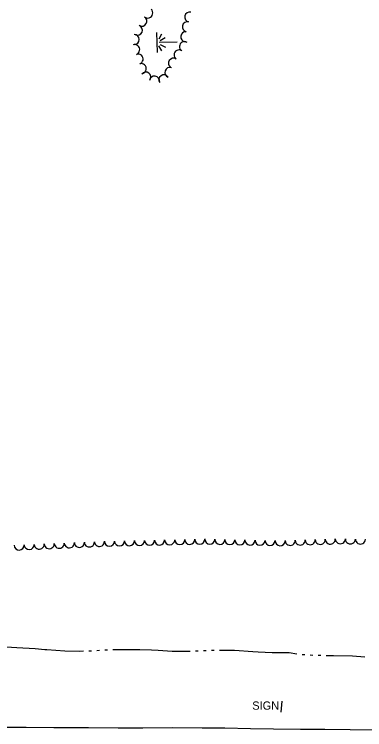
# Model space of a CAD drawing. Extents: x 589250 to 1188077, y 162953 to 363065.
# Drawn here: x 593594 to 593850, y 165077 to 165598 of the extents above; entities that cross this region are included whole.
import ezdxf

# ---------------------------------------------------------------- set-up
doc = ezdxf.new("R2010")
doc.units = 0
for name, color, linetype in [('E_LAND_TreeLine_P', 7, 'Continuous'), ('E_RDWY', 7, 'Continuous'), ('E_SGN', 7, 'Continuous'), ('E_SGN_Text', 7, 'Continuous'), ('E_WTR_FlowLine', 7, 'Continuous'), ('E_WTR_Wetland', 7, 'Continuous')]:
    doc.layers.add(name, color=color, linetype=linetype)

# ---------------------------------------------------------------- blocks, each defined once
blk = doc.blocks.new('POINT_DISPLAY')
blk.add_line((0, 0), (0, 0))

msp = doc.modelspace()

# ---------------------------------------------------------------- linework, layer by layer
at = {"layer": 'E_LAND_TreeLine_P'}
for centre, radius, start, end in [((593691.56, 165599.06), 3.67, 227.1349, 47.1349), ((593687.32, 165593.12), 3.67, 240.5224, 60.5224), ((593722.12, 165596.12), 3.67, 76.9439, 256.9439), ((593720.46, 165588.96), 3.67, 76.9439, 256.9439), ((593683.98, 165586.59), 3.67, 247.8177, 67.8177), ((593719.21, 165581.77), 3.63, 83.3144, 263.3144), ((593681.71, 165579.69), 3.67, 270.4261, 90.4261), ((593682.06, 165572.39), 3.67, 289.5954, 109.5954), ((593718.28, 165574.59), 3.63, 56.9317, 236.9317), ((593714.32, 165568.51), 3.63, 56.9317, 236.9317), ((593684.53, 165565.47), 3.67, 289.5954, 109.5954), ((593710.27, 165562.49), 3.63, 55.9168, 235.9168), ((593686.88, 165558.56), 3.63, 287.9709, 107.9709), ((593707.61, 165555.78), 3.63, 71.4337, 251.4337), ((593690.16, 165552.38), 3.63, 322.1429, 142.1429), ((593703.31, 165550.4), 3.63, 34.7386, 214.7386), ((593696.56, 165549.52), 3.63, 352.3308, 172.3308), ((593692.92, 165215.1), 3.66, 181.3024, 1.3024), ((593700.23, 165215.27), 3.66, 181.3024, 1.3024), ((593707.55, 165215.43), 3.66, 181.3024, 1.3024), ((593714.86, 165215.6), 3.66, 181.3024, 1.3024), ((593722.18, 165215.77), 3.66, 181.3024, 1.3024), ((593729.49, 165215.93), 3.66, 181.3024, 1.3024), ((593736.81, 165215.96), 3.66, 178.6665, 358.6665), ((593744.12, 165215.79), 3.66, 178.6665, 358.6665), ((593751.44, 165215.62), 3.66, 178.6665, 358.6665), ((593758.75, 165215.45), 3.66, 178.6665, 358.6665), ((593766.07, 165215.28), 3.66, 178.6665, 358.6665), ((593773.38, 165215.11), 3.66, 178.6665, 358.6665), ((593795.33, 165215.01), 3.66, 181.8758, 1.8758), ((593802.64, 165215.25), 3.66, 181.8758, 1.8758), ((593809.95, 165215.49), 3.66, 181.8758, 1.8758), ((593817.27, 165215.72), 3.66, 181.8758, 1.8758), ((593824.58, 165215.96), 3.66, 181.8758, 1.8758), ((593831.89, 165216.19), 3.66, 179.202, 359.202), ((593839.21, 165216.08), 3.66, 179.202, 359.202), ((593846.52, 165215.98), 3.66, 179.202, 359.202), ((593597.86, 165211.65), 3.66, 182.489, 2.489), ((593605.17, 165211.97), 3.66, 182.489, 2.489), ((593612.48, 165212.28), 3.66, 182.4877, 2.4877), ((593619.79, 165212.6), 3.66, 182.4877, 2.4877), ((593627.1, 165212.92), 3.66, 182.4877, 2.4877), ((593634.42, 165213.24), 3.66, 182.4877, 2.4877), ((593641.73, 165213.55), 3.66, 182.4877, 2.4877), ((593649.04, 165213.87), 3.66, 182.4877, 2.4877), ((593656.35, 165214.19), 3.66, 182.4877, 2.4877), ((593663.66, 165214.44), 3.66, 181.3024, 1.3024), ((593670.97, 165214.6), 3.66, 181.3024, 1.3024), ((593678.29, 165214.77), 3.66, 181.3024, 1.3024), ((593685.6, 165214.94), 3.66, 181.3024, 1.3024), ((593780.7, 165214.94), 3.66, 178.6665, 358.6665), ((593788.01, 165214.77), 3.66, 178.6665, 358.6665)]:
    msp.add_arc(centre, radius, start, end, dxfattribs=at)
at = {"layer": 'E_RDWY'}
for p, q in [((593576.47, 165079.1), (593602.87, 165079.06)), ((593602.87, 165079.06), (593623.06, 165078.78)), ((593623.06, 165078.78), (593648.43, 165078.66)), ((593648.43, 165078.66), (593669.99, 165078.54)), ((593669.99, 165078.54), (593687.99, 165078.64)), ((593687.99, 165078.64), (593709.86, 165078.73)), ((593709.86, 165078.73), (593731.29, 165078.65)), ((593731.29, 165078.65), (593747.66, 165078.42)), ((593747.66, 165078.42), (593766.45, 165078.01)), ((593766.45, 165078.01), (593783.14, 165077.92)), ((593783.14, 165077.92), (593802.95, 165077.67)), ((593802.95, 165077.67), (593820.51, 165077.51)), ((593820.51, 165077.51), (593839.04, 165077.43)), ((593839.04, 165077.43), (593857.76, 165077.18))]:
    msp.add_line(p, q, dxfattribs=at)
at = {"layer": 'E_SGN'}
msp.add_line((593788.8, 165090.06), (593789.62, 165097.9), dxfattribs=at)
at = {"layer": 'E_WTR_FlowLine'}
for p, q in [((593588.52, 165137.47), (593596.24, 165137.08)), ((593596.24, 165137.08), (593609.44, 165136.38)), ((593609.44, 165136.38), (593616.53, 165135.66)), ((593616.53, 165135.66), (593618.13, 165135.5)), ((593618.13, 165135.5), (593631.11, 165134.64)), ((593631.11, 165134.64), (593641.6, 165134.42)), ((593641.6, 165134.42), (593644.7, 165134.51)), ((593648.59, 165134.63), (593650.54, 165134.69)), ((593654.42, 165134.9), (593656.36, 165135.03)), ((593660.25, 165135.29), (593662.19, 165135.42)), ((593666.07, 165135.53), (593685.79, 165135.49)), ((593685.79, 165135.49), (593694.28, 165135.27)), ((593694.28, 165135.27), (593699.16, 165135.14)), ((593699.16, 165135.14), (593709.41, 165134.39)), ((593709.41, 165134.39), (593720.98, 165134.28)), ((593720.98, 165134.28), (593722.46, 165134.36)), ((593726.35, 165134.58), (593727.98, 165134.68)), ((593727.98, 165134.68), (593728.29, 165134.69)), ((593732.18, 165134.85), (593734.12, 165134.93)), ((593738.01, 165135.09), (593738.69, 165135.12)), ((593738.69, 165135.12), (593739.95, 165135.13)), ((593743.84, 165135.16), (593746.94, 165135.18)), ((593746.94, 165135.18), (593754.77, 165135.05)), ((593754.77, 165135.05), (593768.1, 165134.18)), ((593768.1, 165134.18), (593772.02, 165133.98)), ((593772.02, 165133.98), (593782.23, 165133.45)), ((593782.23, 165133.45), (593794.69, 165133.45)), ((593794.69, 165133.45), (593800.14, 165132.52)), ((593803.99, 165131.99), (593805.93, 165131.88)), ((593809.81, 165131.65), (593811.75, 165131.53)), ((593815.64, 165131.36), (593817.59, 165131.34)), ((593821.48, 165131.29), (593826.8, 165131.23)), ((593826.8, 165131.23), (593840.69, 165130.98)), ((593840.69, 165130.98), (593849.65, 165130.21))]:
    msp.add_line(p, q, dxfattribs=at)
at = {"layer": 'E_WTR_Wetland'}
for p, q in [((593698.06, 165584.87), (593698.4, 165570.31)), ((593701.61, 165583.7), (593699.64, 165580.03)), ((593700.58, 165578.97), (593704.32, 165581.22)), ((593701.89, 165571.53), (593699.75, 165575.11)), ((593713.06, 165577.91), (593699.86, 165577.6)), ((593700.65, 165576.21), (593704.48, 165574.13))]:
    msp.add_line(p, q, dxfattribs=at)

# ---------------------------------------------------------------- block references
at = {"layer": 'E_WTR_Wetland', "rotation": 88.64990322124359}
for p in [(593698.22, 165578.03), (593698.23, 165577.54), (593698.23, 165577.48), (593699.86, 165577.6), (593701.11, 165577.63)]:
    msp.add_blockref('POINT_DISPLAY', p, dxfattribs=at)

# ---------------------------------------------------------------- texts
at = {"layer": 'E_SGN_Text'}
msp.add_text('SIGN', height=6, rotation=359.881, dxfattribs=at).set_placement((593767.7, 165091.76))

doc.saveas('drawing.dxf')
